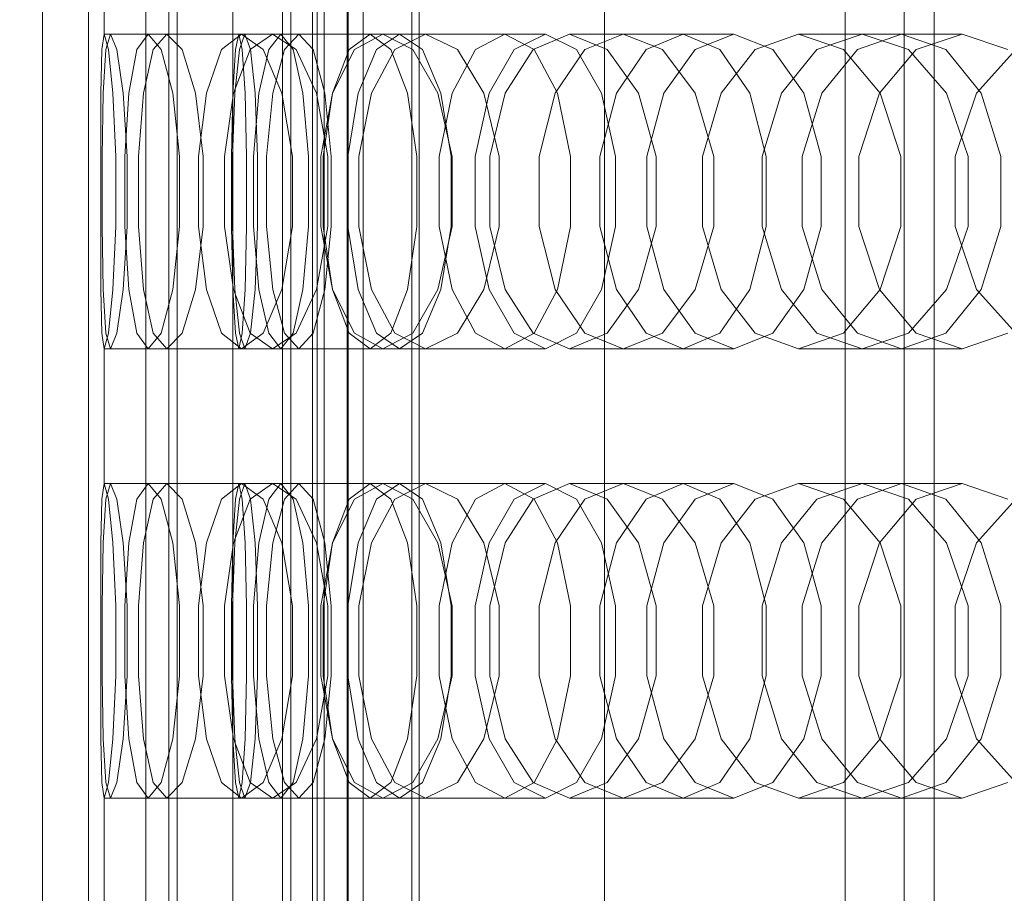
# Model space of a CAD drawing. Header units: millimetres. Extents: x -2233 to 65662, y -50530 to 6847.
# Tile 490 of 656: x 24847 to 24978, y -17984 to -17867. Entities that reach past the tile are written whole.
import ezdxf

# ---------------------------------------------------------------- set-up
doc = ezdxf.new("R2010")
doc.units = ezdxf.units.MM
for name, color, linetype, lineweight in [('COTAS_P', 1, 'Continuous', 0), ('superior_briquetadora', 7, 'Continuous', 0), ('superior_C02', 7, 'Continuous', 0), ('superior_C02-briq', 7, 'Continuous', 0), ('superior_C05', 7, 'Continuous', 0)]:
    doc.layers.add(name, color=color, linetype=linetype, lineweight=lineweight)
doc.dimstyles.new('R19_100', dxfattribs={"dimtxt": 250, "dimasz": 150, "dimexe": 150, "dimexo": 80, "dimgap": 100, "dimtad": 1, "dimtih": 1, "dimtoh": 1, "dimdsep": 46, "dimcen": 0.09, "dimadec": 0, "dimazin": 0, "dimtfac": 1, "dimtdec": 4, "dimtofl": 0, "dimtmove": 0, "dimatfit": 3, "dimfxl": 1, "dimtolj": 1, "dimtzin": 0, "dimarcsym": 0})

# ---------------------------------------------------------------- blocks, each defined once
blk = doc.blocks.new('DIM_R32_27')
at = {"layer": 'COTAS_P'}
for p, q in [((24250.07, -17080), (24400.07, -17035)), ((26750.07, -17080), (26600.07, -17035)), ((24250.07, -17980), (24250.07, -17080)), ((24250.07, -17080), (26750.07, -17080)), ((24250.07, -17080), (24400.07, -17125)), ((26750.07, -17080), (26600.07, -17125)), ((26750.07, -17980), (26750.07, -17080))]:
    blk.add_line(p, q, dxfattribs=at)
blk.add_text('2500 P', height=250, dxfattribs=at).set_placement((25500.07, -16980))

msp = doc.modelspace()

# ---------------------------------------------------------------- linework, layer by layer
at = {"layer": 'superior_briquetadora'}
for p, q in [((24850.067, -17800), (24850.067, -18160)), ((24856.196, -17800), (24856.196, -18160)), ((24863.856, -17800), (24863.856, -18160)), ((24866.92, -17800), (24866.92, -18160)), ((24882.067, -17800), (24882.067, -18160)), ((24883.199, -17800), (24883.199, -18160)), ((24886.067, -18160), (24886.067, -17800)), ((24886.712, -17800), (24886.712, -18160)), ((24887.645, -17800), (24887.645, -18160)), ((24890.709, -18160), (24890.709, -17800)), ((24890.859, -18160), (24890.859, -17800)), ((24892.841, -18160), (24892.841, -17800)), ((24957.171, -18160), (24957.171, -17800)), ((24965.067, -17800), (24965.067, -18160)), ((24969.067, -18160), (24969.067, -17800)), ((24858.29, -17851), (24858.29, -17869)), ((24857.949, -17871.08), (24858.29, -17869)), ((24876.268, -17869), (24858.29, -17869)), ((24858.29, -17869), (24858.843, -17871.08)), ((24859.129, -17869), (24858.49, -17871.08)), ((24877.069, -17869), (24859.129, -17869)), ((24859.98, -17871.08), (24859.129, -17869)), ((24862.627, -17871.08), (24864.154, -17869)), ((24881.863, -17869), (24864.154, -17869)), ((24864.154, -17869), (24865.889, -17871.08)), ((24866.658, -17869), (24864.838, -17871.08)), ((24884.252, -17869), (24866.658, -17869)), ((24868.685, -17871.08), (24866.658, -17869)), ((24873.934, -17871.08), (24876.621, -17869)), ((24876.268, -17869), (24875.821, -17871.08)), ((24876.715, -17871.08), (24876.268, -17869)), ((24876.325, -17871.08), (24877.069, -17869)), ((24893.758, -17869), (24876.621, -17869)), ((24876.621, -17869), (24879.509, -17871.08)), ((24877.069, -17869), (24877.814, -17871.08)), ((24880.747, -17869), (24877.777, -17871.08)), ((24881.863, -17869), (24880.232, -17871.08)), ((24897.695, -17869), (24880.747, -17869)), ((24883.916, -17871.08), (24880.747, -17869)), ((24883.494, -17871.08), (24881.863, -17869)), ((24882.329, -17871.08), (24884.252, -17869)), ((24884.252, -17869), (24886.176, -17871.08)), ((24893.758, -17869), (24890.971, -17871.08)), ((24891.677, -17871.08), (24895.478, -17869)), ((24896.545, -17871.08), (24893.758, -17869)), ((24894.625, -17871.08), (24897.695, -17869)), ((24911.749, -17869), (24895.478, -17869)), ((24895.478, -17869), (24899.469, -17871.08)), ((24901.155, -17869), (24897.085, -17871.08)), ((24897.695, -17869), (24900.764, -17871.08)), ((24917.166, -17869), (24901.155, -17869)), ((24905.412, -17871.08), (24901.155, -17869)), ((24911.749, -17869), (24907.854, -17871.08)), ((24915.645, -17871.08), (24911.749, -17869)), ((24913.003, -17871.08), (24917.166, -17869)), ((24915.553, -17871.08), (24920.402, -17869)), ((24917.166, -17869), (24921.329, -17871.08)), ((24935.53, -17869), (24920.402, -17869)), ((24920.402, -17869), (24925.429, -17871.08)), ((24927.533, -17869), (24922.434, -17871.08)), ((24942.334, -17869), (24927.533, -17869)), ((24932.806, -17871.08), (24927.533, -17869)), ((24935.53, -17869), (24930.592, -17871.08)), ((24940.467, -17871.08), (24935.53, -17869)), ((24937.148, -17871.08), (24942.334, -17869)), ((24942.334, -17869), (24947.519, -17871.08)), ((24945.152, -17871.08), (24950.966, -17869)), ((24964.692, -17869), (24950.966, -17869)), ((24950.966, -17869), (24956.942, -17871.08)), ((24959.429, -17869), (24953.388, -17871.08)), ((24964.692, -17869), (24958.797, -17871.08)), ((24972.767, -17869), (24959.429, -17869)), ((24965.627, -17871.08), (24959.429, -17869)), ((24970.586, -17871.08), (24964.692, -17869)), ((24966.648, -17871.08), (24972.767, -17869)), ((24972.767, -17869), (24978.885, -17871.08)), ((24857.828, -17876.906), (24857.949, -17871.08)), ((24858.49, -17871.08), (24858.13, -17876.906)), ((24858.843, -17871.08), (24859.439, -17876.906)), ((24860.814, -17876.906), (24859.98, -17871.08)), ((24861.553, -17876.906), (24862.627, -17871.08)), ((24864.838, -17871.08), (24863.528, -17876.906)), ((24865.889, -17871.08), (24867.431, -17876.906)), ((24870.46, -17876.906), (24868.685, -17871.08)), ((24871.926, -17876.906), (24873.934, -17871.08)), ((24875.821, -17871.08), (24875.463, -17876.907)), ((24877.777, -17871.08), (24875.539, -17876.906)), ((24875.728, -17876.907), (24876.325, -17871.08)), ((24877.074, -17876.907), (24876.715, -17871.08)), ((24877.814, -17871.08), (24878.411, -17876.907)), ((24880.232, -17871.08), (24878.924, -17876.907)), ((24879.509, -17871.08), (24881.971, -17876.906)), ((24880.786, -17876.907), (24882.329, -17871.08)), ((24884.802, -17876.907), (24883.494, -17871.08)), ((24886.602, -17876.906), (24883.916, -17871.08)), ((24886.176, -17871.08), (24887.718, -17876.907)), ((24890.971, -17871.08), (24888.736, -17876.907)), ((24888.769, -17876.906), (24891.677, -17871.08)), ((24892.163, -17876.907), (24894.625, -17871.08)), ((24897.085, -17871.08), (24893.959, -17876.906)), ((24898.78, -17876.907), (24896.545, -17871.08)), ((24899.469, -17871.08), (24902.808, -17876.906)), ((24900.764, -17871.08), (24903.226, -17876.907)), ((24907.854, -17871.08), (24904.73, -17876.907)), ((24908.962, -17876.906), (24905.412, -17871.08)), ((24909.664, -17876.907), (24913.003, -17871.08)), ((24911.794, -17876.906), (24915.553, -17871.08)), ((24918.769, -17876.907), (24915.645, -17871.08)), ((24922.434, -17871.08), (24918.472, -17876.906)), ((24921.329, -17871.08), (24924.668, -17876.907)), ((24925.429, -17871.08), (24929.587, -17876.906)), ((24930.592, -17871.08), (24926.633, -17876.907)), ((24937.159, -17876.906), (24932.806, -17871.08)), ((24932.99, -17876.907), (24937.148, -17871.08)), ((24944.427, -17876.907), (24940.467, -17871.08)), ((24940.606, -17876.906), (24945.152, -17871.08)), ((24947.519, -17871.08), (24951.677, -17876.907)), ((24953.388, -17871.08), (24948.658, -17876.906)), ((24958.797, -17871.08), (24954.07, -17876.907)), ((24956.942, -17871.08), (24961.85, -17876.906)), ((24961.741, -17876.907), (24966.648, -17871.08)), ((24970.71, -17876.906), (24965.627, -17871.08)), ((24975.314, -17876.907), (24970.586, -17871.08)), ((24974.714, -17876.906), (24979.968, -17871.08)), ((24857.819, -17885.326), (24857.828, -17876.906)), ((24858.13, -17876.906), (24857.989, -17885.326)), ((24859.439, -17876.906), (24859.829, -17885.326)), ((24861.335, -17885.326), (24860.814, -17876.906)), ((24861.015, -17885.326), (24861.553, -17876.906)), ((24863.528, -17876.906), (24862.858, -17885.326)), ((24867.431, -17876.906), (24868.345, -17885.326)), ((24871.503, -17885.326), (24870.46, -17876.906)), ((24870.867, -17885.326), (24871.926, -17876.906)), ((24875.539, -17876.906), (24874.353, -17885.326)), ((24875.463, -17876.907), (24875.264, -17885.327)), ((24875.396, -17885.327), (24875.728, -17876.907)), ((24877.273, -17885.327), (24877.074, -17876.907)), ((24878.924, -17876.907), (24878.198, -17885.327)), ((24878.411, -17876.907), (24878.742, -17885.327)), ((24879.93, -17885.327), (24880.786, -17876.907)), ((24881.971, -17876.906), (24883.393, -17885.326)), ((24885.528, -17885.327), (24884.802, -17876.907)), ((24888.147, -17885.326), (24886.602, -17876.906)), ((24887.208, -17885.326), (24888.769, -17876.906)), ((24888.736, -17876.907), (24887.495, -17885.327)), ((24887.718, -17876.907), (24888.575, -17885.327)), ((24890.797, -17885.327), (24892.163, -17876.907)), ((24893.959, -17876.906), (24892.276, -17885.326)), ((24900.021, -17885.327), (24898.78, -17876.907)), ((24902.808, -17876.906), (24904.714, -17885.326)), ((24904.73, -17876.907), (24902.996, -17885.327)), ((24903.226, -17876.907), (24904.592, -17885.327)), ((24907.812, -17885.327), (24909.664, -17876.907)), ((24910.985, -17885.326), (24908.962, -17876.906)), ((24909.757, -17885.326), (24911.794, -17876.906)), ((24918.472, -17876.906), (24916.321, -17885.326)), ((24920.503, -17885.327), (24918.769, -17876.907)), ((24926.633, -17876.907), (24924.435, -17885.327)), ((24924.668, -17876.907), (24926.521, -17885.327)), ((24929.587, -17876.906), (24931.945, -17885.326)), ((24930.682, -17885.327), (24932.99, -17876.907)), ((24939.624, -17885.326), (24937.159, -17876.906)), ((24938.129, -17885.326), (24940.606, -17876.906)), ((24946.624, -17885.327), (24944.427, -17876.907)), ((24948.658, -17876.906), (24946.077, -17885.326)), ((24954.07, -17876.907), (24951.446, -17885.327)), ((24951.677, -17876.907), (24953.985, -17885.327)), ((24959.017, -17885.327), (24961.741, -17876.907)), ((24961.85, -17876.906), (24964.619, -17885.326)), ((24973.575, -17885.326), (24970.71, -17876.906)), ((24971.838, -17885.326), (24974.714, -17876.906)), ((24977.937, -17885.327), (24975.314, -17876.907)), ((24857.819, -17894.674), (24857.819, -17885.326)), ((24857.989, -17885.326), (24857.989, -17894.674)), ((24859.829, -17885.326), (24859.829, -17894.674)), ((24861.015, -17894.674), (24861.015, -17885.326)), ((24861.335, -17894.674), (24861.335, -17885.326)), ((24862.858, -17885.326), (24862.858, -17894.674)), ((24868.345, -17885.326), (24868.345, -17894.674)), ((24870.867, -17894.674), (24870.867, -17885.326)), ((24871.503, -17894.674), (24871.503, -17885.326)), ((24874.353, -17885.326), (24874.353, -17894.674)), ((24875.264, -17885.327), (24875.264, -17894.673)), ((24875.396, -17894.673), (24875.396, -17885.327)), ((24877.273, -17894.673), (24877.273, -17885.327)), ((24878.198, -17885.327), (24878.198, -17894.673)), ((24878.742, -17885.327), (24878.742, -17894.673)), ((24879.93, -17894.673), (24879.93, -17885.327)), ((24883.393, -17885.326), (24883.393, -17894.674)), ((24885.528, -17894.673), (24885.528, -17885.327)), ((24887.208, -17894.674), (24887.208, -17885.326)), ((24887.495, -17885.327), (24887.495, -17894.673)), ((24888.147, -17894.674), (24888.147, -17885.326)), ((24888.575, -17885.327), (24888.575, -17894.673)), ((24890.797, -17894.673), (24890.797, -17885.327)), ((24892.276, -17885.326), (24892.276, -17894.674)), ((24900.021, -17894.673), (24900.021, -17885.327)), ((24902.996, -17885.327), (24902.996, -17894.673)), ((24904.592, -17885.327), (24904.592, -17894.673)), ((24904.714, -17885.326), (24904.715, -17894.674)), ((24907.812, -17894.673), (24907.812, -17885.327)), ((24909.757, -17894.674), (24909.757, -17885.326)), ((24910.985, -17894.674), (24910.985, -17885.326)), ((24916.321, -17885.326), (24916.321, -17894.674)), ((24920.503, -17894.673), (24920.503, -17885.327)), ((24924.435, -17885.327), (24924.435, -17894.673)), ((24926.521, -17885.327), (24926.521, -17894.673)), ((24930.682, -17894.673), (24930.682, -17885.327)), ((24931.945, -17885.326), (24931.945, -17894.674)), ((24938.129, -17894.674), (24938.129, -17885.326)), ((24939.624, -17894.674), (24939.624, -17885.326)), ((24946.077, -17885.326), (24946.076, -17894.674)), ((24946.624, -17894.673), (24946.624, -17885.327)), ((24951.446, -17885.327), (24951.446, -17894.673)), ((24953.985, -17885.327), (24953.985, -17894.673)), ((24959.017, -17894.673), (24959.017, -17885.327)), ((24964.619, -17885.326), (24964.619, -17894.674)), ((24971.838, -17894.674), (24971.838, -17885.326)), ((24973.575, -17894.674), (24973.575, -17885.326)), ((24977.937, -17894.673), (24977.937, -17885.327)), ((24857.828, -17903.094), (24857.819, -17894.674)), ((24857.989, -17894.674), (24858.13, -17903.094)), ((24859.829, -17894.674), (24859.439, -17903.094)), ((24860.814, -17903.094), (24861.335, -17894.674)), ((24861.553, -17903.094), (24861.015, -17894.674)), ((24862.858, -17894.674), (24863.528, -17903.094)), ((24868.345, -17894.674), (24867.431, -17903.094)), ((24870.46, -17903.094), (24871.503, -17894.674)), ((24871.926, -17903.094), (24870.867, -17894.674)), ((24874.353, -17894.674), (24875.539, -17903.094)), ((24875.264, -17894.673), (24875.463, -17903.093)), ((24875.728, -17903.093), (24875.396, -17894.673)), ((24877.074, -17903.093), (24877.273, -17894.673)), ((24878.198, -17894.673), (24878.924, -17903.093)), ((24878.742, -17894.673), (24878.411, -17903.093)), ((24880.786, -17903.093), (24879.93, -17894.673)), ((24883.393, -17894.674), (24881.971, -17903.094)), ((24884.802, -17903.093), (24885.528, -17894.673)), ((24886.602, -17903.094), (24888.147, -17894.674)), ((24888.769, -17903.094), (24887.208, -17894.674)), ((24887.495, -17894.673), (24888.736, -17903.093)), ((24888.575, -17894.673), (24887.718, -17903.093)), ((24892.163, -17903.093), (24890.797, -17894.673)), ((24892.276, -17894.674), (24893.959, -17903.094)), ((24898.78, -17903.093), (24900.021, -17894.673)), ((24904.715, -17894.674), (24902.808, -17903.094)), ((24902.996, -17894.673), (24904.73, -17903.093)), ((24904.592, -17894.673), (24903.226, -17903.093)), ((24909.664, -17903.093), (24907.812, -17894.673)), ((24908.962, -17903.094), (24910.985, -17894.674)), ((24911.794, -17903.094), (24909.757, -17894.674)), ((24916.321, -17894.674), (24918.472, -17903.094)), ((24918.769, -17903.093), (24920.503, -17894.673)), ((24924.435, -17894.673), (24926.633, -17903.093)), ((24926.521, -17894.673), (24924.668, -17903.093)), ((24931.945, -17894.674), (24929.587, -17903.094)), ((24932.99, -17903.093), (24930.682, -17894.673)), ((24937.159, -17903.094), (24939.624, -17894.674)), ((24940.606, -17903.094), (24938.129, -17894.674)), ((24944.427, -17903.093), (24946.624, -17894.673)), ((24946.076, -17894.674), (24948.658, -17903.094)), ((24951.446, -17894.673), (24954.07, -17903.093)), ((24953.985, -17894.673), (24951.677, -17903.093)), ((24961.741, -17903.093), (24959.017, -17894.673)), ((24964.619, -17894.674), (24961.85, -17903.094)), ((24970.71, -17903.094), (24973.575, -17894.674)), ((24974.714, -17903.094), (24971.838, -17894.674)), ((24975.314, -17903.093), (24977.937, -17894.673)), ((24857.949, -17908.92), (24857.828, -17903.094)), ((24858.13, -17903.094), (24858.49, -17908.92)), ((24859.439, -17903.094), (24858.843, -17908.92)), ((24859.98, -17908.92), (24860.814, -17903.094)), ((24862.627, -17908.92), (24861.553, -17903.094)), ((24863.528, -17903.094), (24864.838, -17908.92)), ((24867.431, -17903.094), (24865.889, -17908.92)), ((24868.685, -17908.92), (24870.46, -17903.094)), ((24873.934, -17908.92), (24871.926, -17903.094)), ((24875.463, -17903.093), (24875.821, -17908.92)), ((24875.539, -17903.094), (24877.777, -17908.92)), ((24876.325, -17908.92), (24875.728, -17903.093)), ((24876.715, -17908.92), (24877.074, -17903.093)), ((24878.411, -17903.093), (24877.814, -17908.92)), ((24878.924, -17903.093), (24880.232, -17908.92)), ((24881.971, -17903.094), (24879.509, -17908.92)), ((24882.329, -17908.92), (24880.786, -17903.093)), ((24883.494, -17908.92), (24884.802, -17903.093)), ((24883.916, -17908.92), (24886.602, -17903.094)), ((24887.718, -17903.093), (24886.176, -17908.92)), ((24888.736, -17903.093), (24890.971, -17908.92)), ((24891.677, -17908.92), (24888.769, -17903.094)), ((24894.625, -17908.92), (24892.163, -17903.093)), ((24893.959, -17903.094), (24897.086, -17908.92)), ((24896.545, -17908.92), (24898.78, -17903.093)), ((24902.808, -17903.094), (24899.469, -17908.92)), ((24903.226, -17903.093), (24900.764, -17908.92)), ((24904.73, -17903.093), (24907.854, -17908.92)), ((24905.412, -17908.92), (24908.962, -17903.094)), ((24913.003, -17908.92), (24909.664, -17903.093)), ((24915.553, -17908.92), (24911.794, -17903.094)), ((24915.645, -17908.92), (24918.769, -17903.093)), ((24918.472, -17903.094), (24922.434, -17908.92)), ((24924.668, -17903.093), (24921.329, -17908.92)), ((24929.587, -17903.094), (24925.428, -17908.92)), ((24926.633, -17903.093), (24930.592, -17908.92)), ((24932.806, -17908.92), (24937.159, -17903.094)), ((24937.148, -17908.92), (24932.99, -17903.093)), ((24940.467, -17908.92), (24944.427, -17903.093)), ((24945.152, -17908.92), (24940.606, -17903.094)), ((24951.677, -17903.093), (24947.519, -17908.92)), ((24948.658, -17903.094), (24953.388, -17908.92)), ((24954.07, -17903.093), (24958.797, -17908.92)), ((24961.85, -17903.094), (24956.942, -17908.92)), ((24966.648, -17908.92), (24961.741, -17903.093)), ((24965.627, -17908.92), (24970.71, -17903.094)), ((24970.586, -17908.92), (24975.314, -17903.093)), ((24979.968, -17908.92), (24974.714, -17903.094)), ((24858.29, -17911), (24857.949, -17908.92)), ((24858.843, -17908.92), (24858.29, -17911)), ((24858.49, -17908.92), (24859.129, -17911)), ((24859.129, -17911), (24859.98, -17908.92)), ((24864.154, -17911), (24862.627, -17908.92)), ((24865.889, -17908.92), (24864.154, -17911)), ((24864.838, -17908.92), (24866.658, -17911)), ((24866.658, -17911), (24868.685, -17908.92)), ((24876.621, -17911), (24873.934, -17908.92)), ((24875.821, -17908.92), (24876.268, -17911)), ((24876.268, -17911), (24876.715, -17908.92)), ((24877.069, -17911), (24876.325, -17908.92)), ((24879.509, -17908.92), (24876.621, -17911)), ((24877.814, -17908.92), (24877.069, -17911)), ((24877.777, -17908.92), (24880.747, -17911)), ((24880.232, -17908.92), (24881.863, -17911)), ((24880.747, -17911), (24883.916, -17908.92)), ((24881.863, -17911), (24883.494, -17908.92)), ((24884.252, -17911), (24882.329, -17908.92)), ((24886.176, -17908.92), (24884.252, -17911)), ((24890.971, -17908.92), (24893.758, -17911)), ((24895.478, -17911), (24891.677, -17908.92)), ((24893.758, -17911), (24896.545, -17908.92)), ((24897.695, -17911), (24894.625, -17908.92)), ((24899.469, -17908.92), (24895.478, -17911)), ((24897.086, -17908.92), (24901.155, -17911)), ((24900.764, -17908.92), (24897.695, -17911)), ((24901.155, -17911), (24905.412, -17908.92)), ((24907.854, -17908.92), (24911.749, -17911)), ((24911.749, -17911), (24915.645, -17908.92)), ((24917.166, -17911), (24913.003, -17908.92)), ((24920.402, -17911), (24915.553, -17908.92)), ((24921.329, -17908.92), (24917.166, -17911)), ((24925.428, -17908.92), (24920.402, -17911)), ((24922.434, -17908.92), (24927.533, -17911)), ((24927.533, -17911), (24932.806, -17908.92)), ((24930.592, -17908.92), (24935.53, -17911)), ((24935.53, -17911), (24940.467, -17908.92)), ((24942.334, -17911), (24937.148, -17908.92)), ((24947.519, -17908.92), (24942.334, -17911)), ((24950.966, -17911), (24945.152, -17908.92)), ((24956.942, -17908.92), (24950.966, -17911)), ((24953.388, -17908.92), (24959.429, -17911)), ((24958.797, -17908.92), (24964.692, -17911)), ((24959.429, -17911), (24965.627, -17908.92)), ((24964.692, -17911), (24970.586, -17908.92)), ((24972.767, -17911), (24966.648, -17908.92)), ((24978.885, -17908.92), (24972.767, -17911)), ((24876.268, -17911), (24858.29, -17911)), ((24858.29, -17911), (24858.29, -17929)), ((24877.069, -17911), (24859.129, -17911)), ((24881.863, -17911), (24864.154, -17911)), ((24884.252, -17911), (24866.658, -17911)), ((24893.758, -17911), (24876.621, -17911)), ((24897.695, -17911), (24880.747, -17911)), ((24911.749, -17911), (24895.478, -17911)), ((24917.166, -17911), (24901.155, -17911)), ((24935.53, -17911), (24920.402, -17911)), ((24942.334, -17911), (24927.533, -17911)), ((24964.692, -17911), (24950.966, -17911)), ((24972.767, -17911), (24959.429, -17911)), ((24857.949, -17931.08), (24858.29, -17929)), ((24876.268, -17929), (24858.29, -17929)), ((24858.29, -17929), (24858.843, -17931.08)), ((24859.129, -17929), (24858.49, -17931.08)), ((24877.069, -17929), (24859.129, -17929)), ((24859.98, -17931.08), (24859.129, -17929)), ((24862.627, -17931.08), (24864.154, -17929)), ((24881.863, -17929), (24864.154, -17929)), ((24864.154, -17929), (24865.889, -17931.08)), ((24866.658, -17929), (24864.838, -17931.08)), ((24884.252, -17929), (24866.658, -17929)), ((24868.685, -17931.08), (24866.658, -17929)), ((24873.934, -17931.08), (24876.621, -17929)), ((24876.268, -17929), (24875.821, -17931.08)), ((24876.715, -17931.08), (24876.268, -17929)), ((24876.325, -17931.08), (24877.069, -17929)), ((24893.758, -17929), (24876.621, -17929)), ((24876.621, -17929), (24879.509, -17931.08)), ((24877.069, -17929), (24877.814, -17931.08)), ((24880.747, -17929), (24877.777, -17931.08)), ((24881.863, -17929), (24880.232, -17931.08)), ((24897.695, -17929), (24880.747, -17929)), ((24883.916, -17931.08), (24880.747, -17929)), ((24883.494, -17931.08), (24881.863, -17929)), ((24882.329, -17931.08), (24884.252, -17929)), ((24884.252, -17929), (24886.176, -17931.08)), ((24893.758, -17929), (24890.971, -17931.08)), ((24891.677, -17931.08), (24895.478, -17929)), ((24896.545, -17931.08), (24893.758, -17929)), ((24894.625, -17931.08), (24897.695, -17929)), ((24911.749, -17929), (24895.478, -17929)), ((24895.478, -17929), (24899.469, -17931.08)), ((24901.155, -17929), (24897.085, -17931.08)), ((24897.695, -17929), (24900.764, -17931.08)), ((24917.166, -17929), (24901.155, -17929)), ((24905.412, -17931.08), (24901.155, -17929)), ((24911.749, -17929), (24907.854, -17931.08)), ((24915.645, -17931.08), (24911.749, -17929)), ((24913.003, -17931.08), (24917.166, -17929)), ((24915.553, -17931.08), (24920.402, -17929)), ((24917.166, -17929), (24921.329, -17931.08)), ((24935.53, -17929), (24920.402, -17929)), ((24920.402, -17929), (24925.429, -17931.08)), ((24927.533, -17929), (24922.434, -17931.08)), ((24942.334, -17929), (24927.533, -17929)), ((24932.806, -17931.08), (24927.533, -17929)), ((24935.53, -17929), (24930.592, -17931.08)), ((24940.467, -17931.08), (24935.53, -17929)), ((24937.148, -17931.08), (24942.334, -17929)), ((24942.334, -17929), (24947.519, -17931.08)), ((24945.152, -17931.08), (24950.966, -17929)), ((24964.692, -17929), (24950.966, -17929)), ((24950.966, -17929), (24956.942, -17931.08)), ((24959.429, -17929), (24953.388, -17931.08)), ((24964.692, -17929), (24958.797, -17931.08)), ((24972.767, -17929), (24959.429, -17929)), ((24965.627, -17931.08), (24959.429, -17929)), ((24970.586, -17931.08), (24964.692, -17929)), ((24966.648, -17931.08), (24972.767, -17929)), ((24972.767, -17929), (24978.885, -17931.08)), ((24857.828, -17936.906), (24857.949, -17931.08)), ((24858.49, -17931.08), (24858.13, -17936.906)), ((24858.843, -17931.08), (24859.439, -17936.906)), ((24860.814, -17936.906), (24859.98, -17931.08)), ((24861.553, -17936.906), (24862.627, -17931.08)), ((24864.838, -17931.08), (24863.528, -17936.906)), ((24865.889, -17931.08), (24867.431, -17936.906)), ((24870.46, -17936.906), (24868.685, -17931.08)), ((24871.926, -17936.906), (24873.934, -17931.08)), ((24875.821, -17931.08), (24875.463, -17936.907)), ((24877.777, -17931.08), (24875.539, -17936.906)), ((24875.728, -17936.907), (24876.325, -17931.08)), ((24877.074, -17936.907), (24876.715, -17931.08)), ((24877.814, -17931.08), (24878.411, -17936.907)), ((24880.232, -17931.08), (24878.924, -17936.907)), ((24879.509, -17931.08), (24881.971, -17936.906)), ((24880.786, -17936.907), (24882.329, -17931.08)), ((24884.802, -17936.907), (24883.494, -17931.08)), ((24886.602, -17936.906), (24883.916, -17931.08)), ((24886.176, -17931.08), (24887.718, -17936.907)), ((24890.971, -17931.08), (24888.736, -17936.907)), ((24888.769, -17936.906), (24891.677, -17931.08)), ((24892.163, -17936.907), (24894.625, -17931.08)), ((24897.085, -17931.08), (24893.959, -17936.906)), ((24898.78, -17936.907), (24896.545, -17931.08)), ((24899.469, -17931.08), (24902.808, -17936.906)), ((24900.764, -17931.08), (24903.226, -17936.907)), ((24907.854, -17931.08), (24904.73, -17936.907)), ((24908.962, -17936.906), (24905.412, -17931.08)), ((24909.664, -17936.907), (24913.003, -17931.08)), ((24911.794, -17936.906), (24915.553, -17931.08)), ((24918.769, -17936.907), (24915.645, -17931.08)), ((24922.434, -17931.08), (24918.472, -17936.906)), ((24921.329, -17931.08), (24924.668, -17936.907)), ((24925.429, -17931.08), (24929.587, -17936.906)), ((24930.592, -17931.08), (24926.633, -17936.907)), ((24937.159, -17936.906), (24932.806, -17931.08)), ((24932.99, -17936.907), (24937.148, -17931.08)), ((24944.427, -17936.907), (24940.467, -17931.08)), ((24940.606, -17936.906), (24945.152, -17931.08)), ((24947.519, -17931.08), (24951.677, -17936.907)), ((24953.388, -17931.08), (24948.658, -17936.906)), ((24958.797, -17931.08), (24954.07, -17936.907)), ((24956.942, -17931.08), (24961.85, -17936.906)), ((24961.741, -17936.907), (24966.648, -17931.08)), ((24970.71, -17936.906), (24965.627, -17931.08)), ((24975.314, -17936.907), (24970.586, -17931.08)), ((24974.714, -17936.906), (24979.968, -17931.08)), ((24857.819, -17945.326), (24857.828, -17936.906)), ((24858.13, -17936.906), (24857.989, -17945.326)), ((24859.439, -17936.906), (24859.829, -17945.326)), ((24861.335, -17945.326), (24860.814, -17936.906)), ((24861.015, -17945.326), (24861.553, -17936.906)), ((24863.528, -17936.906), (24862.858, -17945.326)), ((24867.431, -17936.906), (24868.345, -17945.326)), ((24871.503, -17945.326), (24870.46, -17936.906)), ((24870.867, -17945.326), (24871.926, -17936.906)), ((24875.539, -17936.906), (24874.353, -17945.326)), ((24875.463, -17936.907), (24875.264, -17945.327)), ((24875.396, -17945.327), (24875.728, -17936.907)), ((24877.273, -17945.327), (24877.074, -17936.907)), ((24878.924, -17936.907), (24878.198, -17945.327)), ((24878.411, -17936.907), (24878.742, -17945.327)), ((24879.93, -17945.327), (24880.786, -17936.907)), ((24881.971, -17936.906), (24883.393, -17945.326)), ((24885.528, -17945.327), (24884.802, -17936.907)), ((24888.147, -17945.326), (24886.602, -17936.906)), ((24887.208, -17945.326), (24888.769, -17936.906)), ((24888.736, -17936.907), (24887.495, -17945.327)), ((24887.718, -17936.907), (24888.575, -17945.327)), ((24890.797, -17945.327), (24892.163, -17936.907)), ((24893.959, -17936.906), (24892.276, -17945.326)), ((24900.021, -17945.327), (24898.78, -17936.907)), ((24902.808, -17936.906), (24904.714, -17945.326)), ((24904.73, -17936.907), (24902.996, -17945.327)), ((24903.226, -17936.907), (24904.592, -17945.327)), ((24907.812, -17945.327), (24909.664, -17936.907)), ((24910.985, -17945.326), (24908.962, -17936.906)), ((24909.757, -17945.326), (24911.794, -17936.906)), ((24918.472, -17936.906), (24916.321, -17945.326)), ((24920.503, -17945.327), (24918.769, -17936.907)), ((24926.633, -17936.907), (24924.435, -17945.327)), ((24924.668, -17936.907), (24926.521, -17945.327)), ((24929.587, -17936.906), (24931.945, -17945.326)), ((24930.682, -17945.327), (24932.99, -17936.907)), ((24939.624, -17945.326), (24937.159, -17936.906)), ((24938.129, -17945.326), (24940.606, -17936.906)), ((24946.624, -17945.327), (24944.427, -17936.907)), ((24948.658, -17936.906), (24946.077, -17945.326)), ((24954.07, -17936.907), (24951.446, -17945.327)), ((24951.677, -17936.907), (24953.985, -17945.327)), ((24959.017, -17945.327), (24961.741, -17936.907)), ((24961.85, -17936.906), (24964.619, -17945.326)), ((24973.575, -17945.326), (24970.71, -17936.906)), ((24971.838, -17945.326), (24974.714, -17936.906)), ((24977.937, -17945.327), (24975.314, -17936.907)), ((24857.819, -17954.674), (24857.819, -17945.326)), ((24857.989, -17945.326), (24857.989, -17954.674)), ((24859.829, -17945.326), (24859.829, -17954.674)), ((24861.015, -17954.674), (24861.015, -17945.326)), ((24861.335, -17954.674), (24861.335, -17945.326)), ((24862.858, -17945.326), (24862.858, -17954.674)), ((24868.345, -17945.326), (24868.345, -17954.674)), ((24870.867, -17954.674), (24870.867, -17945.326)), ((24871.503, -17954.674), (24871.503, -17945.326)), ((24874.353, -17945.326), (24874.353, -17954.674)), ((24875.264, -17945.327), (24875.264, -17954.673)), ((24875.396, -17954.673), (24875.396, -17945.327)), ((24877.273, -17954.673), (24877.273, -17945.327)), ((24878.198, -17945.327), (24878.198, -17954.673)), ((24878.742, -17945.327), (24878.742, -17954.673)), ((24879.93, -17954.673), (24879.93, -17945.327)), ((24883.393, -17945.326), (24883.393, -17954.674)), ((24885.528, -17954.673), (24885.528, -17945.327)), ((24887.208, -17954.674), (24887.208, -17945.326)), ((24887.495, -17945.327), (24887.495, -17954.673)), ((24888.147, -17954.674), (24888.147, -17945.326)), ((24888.575, -17945.327), (24888.575, -17954.673)), ((24890.797, -17954.673), (24890.797, -17945.327)), ((24892.276, -17945.326), (24892.276, -17954.674)), ((24900.021, -17954.673), (24900.021, -17945.327)), ((24902.996, -17945.327), (24902.996, -17954.673)), ((24904.592, -17945.327), (24904.592, -17954.673)), ((24904.714, -17945.326), (24904.715, -17954.674)), ((24907.812, -17954.673), (24907.812, -17945.327)), ((24909.757, -17954.674), (24909.757, -17945.326)), ((24910.985, -17954.674), (24910.985, -17945.326)), ((24916.321, -17945.326), (24916.321, -17954.674)), ((24920.503, -17954.673), (24920.503, -17945.327)), ((24924.435, -17945.327), (24924.435, -17954.673)), ((24926.521, -17945.327), (24926.521, -17954.673)), ((24930.682, -17954.673), (24930.682, -17945.327)), ((24931.945, -17945.326), (24931.945, -17954.674)), ((24938.129, -17954.674), (24938.129, -17945.326)), ((24939.624, -17954.674), (24939.624, -17945.326)), ((24946.077, -17945.326), (24946.076, -17954.674)), ((24946.624, -17954.673), (24946.624, -17945.327)), ((24951.446, -17945.327), (24951.446, -17954.673)), ((24953.985, -17945.327), (24953.985, -17954.673)), ((24959.017, -17954.673), (24959.017, -17945.327)), ((24964.619, -17945.326), (24964.619, -17954.674)), ((24971.838, -17954.674), (24971.838, -17945.326)), ((24973.575, -17954.674), (24973.575, -17945.326)), ((24977.937, -17954.673), (24977.937, -17945.327)), ((24857.828, -17963.094), (24857.819, -17954.674)), ((24857.989, -17954.674), (24858.13, -17963.094)), ((24859.829, -17954.674), (24859.439, -17963.094)), ((24860.814, -17963.094), (24861.335, -17954.674)), ((24861.553, -17963.094), (24861.015, -17954.674)), ((24862.858, -17954.674), (24863.528, -17963.094)), ((24868.345, -17954.674), (24867.431, -17963.094)), ((24870.46, -17963.094), (24871.503, -17954.674)), ((24871.926, -17963.094), (24870.867, -17954.674)), ((24874.353, -17954.674), (24875.539, -17963.094)), ((24875.264, -17954.673), (24875.463, -17963.093)), ((24875.728, -17963.093), (24875.396, -17954.673)), ((24877.074, -17963.093), (24877.273, -17954.673)), ((24878.198, -17954.673), (24878.924, -17963.093)), ((24878.742, -17954.673), (24878.411, -17963.093)), ((24880.786, -17963.093), (24879.93, -17954.673)), ((24883.393, -17954.674), (24881.971, -17963.094)), ((24884.802, -17963.093), (24885.528, -17954.673)), ((24886.602, -17963.094), (24888.147, -17954.674)), ((24888.769, -17963.094), (24887.208, -17954.674)), ((24887.495, -17954.673), (24888.736, -17963.093)), ((24888.575, -17954.673), (24887.718, -17963.093)), ((24892.163, -17963.093), (24890.797, -17954.673)), ((24892.276, -17954.674), (24893.959, -17963.094)), ((24898.78, -17963.093), (24900.021, -17954.673)), ((24904.715, -17954.674), (24902.808, -17963.094)), ((24902.996, -17954.673), (24904.73, -17963.093)), ((24904.592, -17954.673), (24903.226, -17963.093)), ((24909.664, -17963.093), (24907.812, -17954.673)), ((24908.962, -17963.094), (24910.985, -17954.674)), ((24911.794, -17963.094), (24909.757, -17954.674)), ((24916.321, -17954.674), (24918.472, -17963.094)), ((24918.769, -17963.093), (24920.503, -17954.673)), ((24924.435, -17954.673), (24926.633, -17963.093)), ((24926.521, -17954.673), (24924.668, -17963.093)), ((24931.945, -17954.674), (24929.587, -17963.094)), ((24932.99, -17963.093), (24930.682, -17954.673)), ((24937.159, -17963.094), (24939.624, -17954.674)), ((24940.606, -17963.094), (24938.129, -17954.674)), ((24944.427, -17963.093), (24946.624, -17954.673)), ((24946.076, -17954.674), (24948.658, -17963.094)), ((24951.446, -17954.673), (24954.07, -17963.093)), ((24953.985, -17954.673), (24951.677, -17963.093)), ((24961.741, -17963.093), (24959.017, -17954.673)), ((24964.619, -17954.674), (24961.85, -17963.094)), ((24970.71, -17963.094), (24973.575, -17954.674)), ((24974.714, -17963.094), (24971.838, -17954.674)), ((24975.314, -17963.093), (24977.937, -17954.673)), ((24857.949, -17968.92), (24857.828, -17963.094)), ((24858.13, -17963.094), (24858.49, -17968.92)), ((24859.439, -17963.094), (24858.843, -17968.92)), ((24859.98, -17968.92), (24860.814, -17963.094)), ((24862.627, -17968.92), (24861.553, -17963.094)), ((24863.528, -17963.094), (24864.838, -17968.92)), ((24867.431, -17963.094), (24865.889, -17968.92)), ((24868.685, -17968.92), (24870.46, -17963.094)), ((24873.934, -17968.92), (24871.926, -17963.094)), ((24875.463, -17963.093), (24875.821, -17968.92)), ((24875.539, -17963.094), (24877.777, -17968.92)), ((24876.325, -17968.92), (24875.728, -17963.093)), ((24876.715, -17968.92), (24877.074, -17963.093)), ((24878.411, -17963.093), (24877.814, -17968.92)), ((24878.924, -17963.093), (24880.232, -17968.92)), ((24881.971, -17963.094), (24879.509, -17968.92)), ((24882.329, -17968.92), (24880.786, -17963.093)), ((24883.494, -17968.92), (24884.802, -17963.093)), ((24883.916, -17968.92), (24886.602, -17963.094)), ((24887.718, -17963.093), (24886.176, -17968.92)), ((24888.736, -17963.093), (24890.971, -17968.92)), ((24891.677, -17968.92), (24888.769, -17963.094)), ((24894.625, -17968.92), (24892.163, -17963.093)), ((24893.959, -17963.094), (24897.086, -17968.92)), ((24896.545, -17968.92), (24898.78, -17963.093)), ((24902.808, -17963.094), (24899.469, -17968.92)), ((24903.226, -17963.093), (24900.764, -17968.92)), ((24904.73, -17963.093), (24907.854, -17968.92)), ((24905.412, -17968.92), (24908.962, -17963.094)), ((24913.003, -17968.92), (24909.664, -17963.093)), ((24915.553, -17968.92), (24911.794, -17963.094)), ((24915.645, -17968.92), (24918.769, -17963.093)), ((24918.472, -17963.094), (24922.434, -17968.92)), ((24924.668, -17963.093), (24921.329, -17968.92)), ((24929.587, -17963.094), (24925.428, -17968.92)), ((24926.633, -17963.093), (24930.592, -17968.92)), ((24932.806, -17968.92), (24937.159, -17963.094)), ((24937.148, -17968.92), (24932.99, -17963.093)), ((24940.467, -17968.92), (24944.427, -17963.093)), ((24945.152, -17968.92), (24940.606, -17963.094)), ((24951.677, -17963.093), (24947.519, -17968.92)), ((24948.658, -17963.094), (24953.388, -17968.92)), ((24954.07, -17963.093), (24958.797, -17968.92)), ((24961.85, -17963.094), (24956.942, -17968.92)), ((24966.648, -17968.92), (24961.741, -17963.093)), ((24965.627, -17968.92), (24970.71, -17963.094)), ((24970.586, -17968.92), (24975.314, -17963.093)), ((24979.968, -17968.92), (24974.714, -17963.094)), ((24858.29, -17971), (24857.949, -17968.92)), ((24858.843, -17968.92), (24858.29, -17971)), ((24858.49, -17968.92), (24859.129, -17971)), ((24859.129, -17971), (24859.98, -17968.92)), ((24864.154, -17971), (24862.627, -17968.92)), ((24865.889, -17968.92), (24864.154, -17971)), ((24864.838, -17968.92), (24866.658, -17971)), ((24866.658, -17971), (24868.685, -17968.92)), ((24876.621, -17971), (24873.934, -17968.92)), ((24875.821, -17968.92), (24876.268, -17971)), ((24876.268, -17971), (24876.715, -17968.92)), ((24877.069, -17971), (24876.325, -17968.92)), ((24879.509, -17968.92), (24876.621, -17971)), ((24877.814, -17968.92), (24877.069, -17971)), ((24877.777, -17968.92), (24880.747, -17971)), ((24880.232, -17968.92), (24881.863, -17971)), ((24880.747, -17971), (24883.916, -17968.92)), ((24881.863, -17971), (24883.494, -17968.92)), ((24884.252, -17971), (24882.329, -17968.92)), ((24886.176, -17968.92), (24884.252, -17971)), ((24890.971, -17968.92), (24893.758, -17971)), ((24895.478, -17971), (24891.677, -17968.92)), ((24893.758, -17971), (24896.545, -17968.92)), ((24897.695, -17971), (24894.625, -17968.92)), ((24899.469, -17968.92), (24895.478, -17971)), ((24897.086, -17968.92), (24901.155, -17971)), ((24900.764, -17968.92), (24897.695, -17971)), ((24901.155, -17971), (24905.412, -17968.92)), ((24907.854, -17968.92), (24911.749, -17971)), ((24911.749, -17971), (24915.645, -17968.92)), ((24917.166, -17971), (24913.003, -17968.92)), ((24920.402, -17971), (24915.553, -17968.92)), ((24921.329, -17968.92), (24917.166, -17971)), ((24925.428, -17968.92), (24920.402, -17971)), ((24922.434, -17968.92), (24927.533, -17971)), ((24927.533, -17971), (24932.806, -17968.92)), ((24930.592, -17968.92), (24935.53, -17971)), ((24935.53, -17971), (24940.467, -17968.92)), ((24942.334, -17971), (24937.148, -17968.92)), ((24947.519, -17968.92), (24942.334, -17971)), ((24950.966, -17971), (24945.152, -17968.92)), ((24956.942, -17968.92), (24950.966, -17971)), ((24953.388, -17968.92), (24959.429, -17971)), ((24958.797, -17968.92), (24964.692, -17971)), ((24959.429, -17971), (24965.627, -17968.92)), ((24964.692, -17971), (24970.586, -17968.92)), ((24972.767, -17971), (24966.648, -17968.92)), ((24978.885, -17968.92), (24972.767, -17971)), ((24876.268, -17971), (24858.29, -17971)), ((24858.29, -17971), (24858.29, -17989)), ((24877.069, -17971), (24859.129, -17971)), ((24881.863, -17971), (24864.154, -17971)), ((24884.252, -17971), (24866.658, -17971)), ((24893.758, -17971), (24876.621, -17971)), ((24897.695, -17971), (24880.747, -17971)), ((24911.749, -17971), (24895.478, -17971)), ((24917.166, -17971), (24901.155, -17971)), ((24935.53, -17971), (24920.402, -17971)), ((24942.334, -17971), (24927.533, -17971)), ((24964.692, -17971), (24950.966, -17971)), ((24972.767, -17971), (24959.429, -17971))]:
    msp.add_line(p, q, dxfattribs=at)
at = {"layer": 'superior_C02'}
for p, q in [((24868.001, -18300), (24868.001, -17700)), ((24875.452, -17700), (24875.452, -18300))]:
    msp.add_line(p, q, dxfattribs=at)
at = {"layer": 'superior_C02-briq'}
msp.add_line((24925.067, -18275), (24925.067, -17725), dxfattribs=at)
at = {"layer": 'superior_C05'}
for p, q in [((24899.317, -18205), (24899.317, -17755)), ((24900.317, -18205), (24900.317, -17755))]:
    msp.add_line(p, q, dxfattribs=at)

# ---------------------------------------------------------------- dimensions: what is measured, and where the dimension line sits
at = {"layer": 'COTAS_P'}
dim = msp.add_aligned_dim(p1=(24250.067, -17980), p2=(26750.067, -17980), distance=900, text='<> P', dimstyle='R19_100', dxfattribs=at)
dim.commit()
dim.dimension.update_dxf_attribs({"geometry": 'DIM_R32_27', "text_midpoint": (25500.067, -17080)})

doc.saveas('drawing.dxf')
